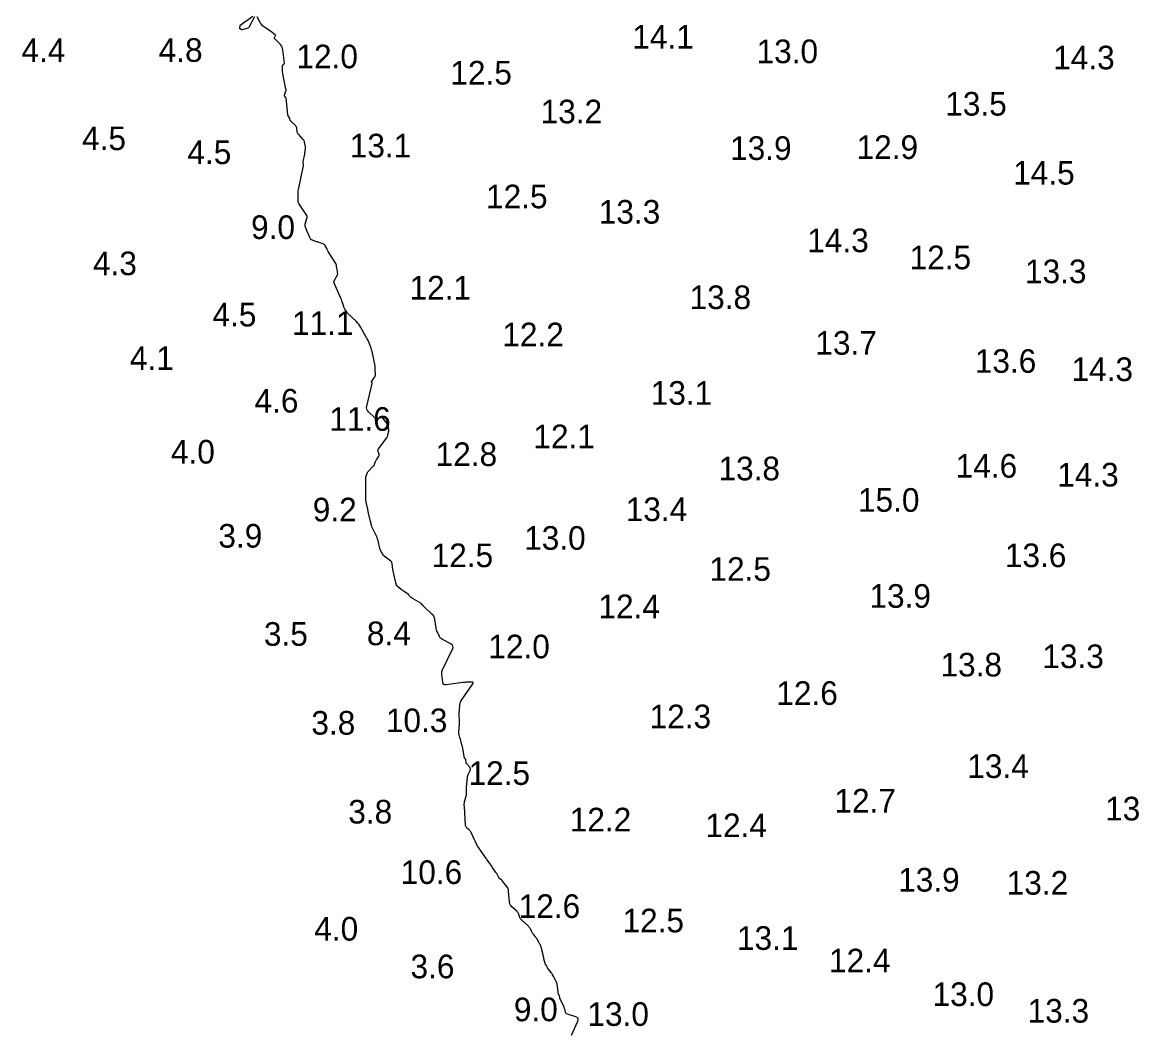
# Model space of a CAD drawing. Extents: x 815352 to 820877, y 582403 to 597439.
# Drawn here: x 820020.2 to 820255, y 592025.4 to 592238.6 of the extents above; entities that cross this region are included whole.
import ezdxf

# ---------------------------------------------------------------- set-up
doc = ezdxf.new("R2010")
doc.units = 0
doc.layers.add('V-CONT-EL12', color=7, linetype='Continuous')
doc.layers.add('V-TOPO-SOUN', color=7, linetype='Continuous')

msp = doc.modelspace()

# ---------------------------------------------------------------- linework, layer by layer
at = {"layer": 'V-CONT-EL12'}
for points in [[(820069.32, 592239.71), (820068.33, 592237.71), (820068.23, 592237.55), (820068.1, 592237.41), (820067.95, 592237.31), (820067.76, 592237.25), (820066.7, 592236.97), (820066.65, 592236.96), (820066.59, 592236.96), (820066.54, 592236.98), (820066.5, 592237.01), (820066.31, 592237.16), (820066.27, 592237.2), (820066.25, 592237.24), (820066.24, 592237.29), (820066.24, 592237.35), (820066.31, 592237.82), (820066.31, 592237.83), (820066.31, 592237.84), (820066.31, 592237.86), (820066.31, 592237.87), (820066.32, 592237.92), (820066.32, 592237.93), (820066.32, 592237.94), (820066.33, 592237.95), (820066.34, 592237.96), (820069, 592239.86)], [(820136.42, 592024.24), (820137.78, 592027.23), (820137.86, 592027.54), (820137.83, 592027.79), (820137.66, 592027.98), (820137.38, 592028.12), (820135.57, 592028.7), (820135.43, 592028.76), (820135.32, 592028.85), (820135.24, 592028.96), (820135.18, 592029.11), (820135.02, 592029.73), (820134.97, 592029.89), (820134.92, 592030.04), (820134.87, 592030.19), (820134.8, 592030.34), (820134.03, 592031.98), (820134, 592032.05), (820133.98, 592032.12), (820133.96, 592032.19), (820133.94, 592032.26), (820133.87, 592032.64), (820133.87, 592032.66), (820133.86, 592032.68), (820133.84, 592032.7), (820133.82, 592032.72), (820133.73, 592032.77), (820133.71, 592032.79), (820133.7, 592032.81), (820133.69, 592032.83), (820133.68, 592032.85), (820133.38, 592035.02), (820133.36, 592035.17), (820133.32, 592035.31), (820133.27, 592035.45), (820133.21, 592035.58), (820132.93, 592036.15), (820132.87, 592036.26), (820132.81, 592036.37), (820132.75, 592036.48), (820132.69, 592036.59), (820132.45, 592037.02), (820132.39, 592037.13), (820132.32, 592037.23), (820132.25, 592037.34), (820132.17, 592037.44), (820131.45, 592038.37), (820131.41, 592038.42), (820131.38, 592038.47), (820131.36, 592038.53), (820131.33, 592038.58), (820131.23, 592038.85), (820131.22, 592038.89), (820131.2, 592038.92), (820131.17, 592038.95), (820131.15, 592038.98), (820131.03, 592039.1), (820131, 592039.13), (820130.97, 592039.17), (820130.96, 592039.2), (820130.94, 592039.24), (820130.61, 592040.4), (820130.55, 592040.6), (820130.5, 592040.81), (820130.45, 592041.02), (820130.41, 592041.23), (820130.19, 592042.32), (820130.16, 592042.47), (820130.12, 592042.61), (820130.07, 592042.74), (820130.02, 592042.88), (820129.79, 592043.42), (820129.74, 592043.55), (820129.67, 592043.68), (820129.61, 592043.81), (820129.54, 592043.94), (820129.19, 592044.54), (820129.11, 592044.69), (820129.02, 592044.82), (820128.92, 592044.96), (820128.82, 592045.09), (820128.41, 592045.6), (820128.31, 592045.73), (820128.21, 592045.87), (820128.13, 592046.01), (820128.05, 592046.15), (820127.73, 592046.77), (820127.64, 592046.92), (820127.55, 592047.05), (820127.44, 592047.18), (820127.32, 592047.31), (820126.48, 592048.11), (820126.4, 592048.18), (820126.32, 592048.25), (820126.24, 592048.32), (820126.16, 592048.39), (820125.83, 592048.65), (820125.76, 592048.72), (820125.69, 592048.8), (820125.64, 592048.88), (820125.6, 592048.98), (820125.3, 592049.81), (820125.23, 592049.98), (820125.14, 592050.13), (820125.04, 592050.27), (820124.91, 592050.4), (820123.84, 592051.4), (820123.64, 592051.62), (820123.49, 592051.87), (820123.39, 592052.14), (820123.34, 592052.43), (820123.14, 592054.75), (820123.1, 592055.01), (820123.02, 592055.26), (820122.91, 592055.49), (820122.76, 592055.71), (820121.87, 592056.84), (820121.81, 592056.92), (820121.75, 592056.98), (820121.68, 592057.05), (820121.6, 592057.1), (820121.29, 592057.33), (820121.21, 592057.39), (820121.15, 592057.45), (820121.09, 592057.53), (820121.05, 592057.61), (820120.75, 592058.21), (820120.68, 592058.34), (820120.61, 592058.46), (820120.53, 592058.59), (820120.45, 592058.71), (820119.67, 592059.84), (820119.55, 592060.01), (820119.44, 592060.18), (820119.32, 592060.34), (820119.2, 592060.51), (820118.73, 592061.17), (820118.62, 592061.33), (820118.5, 592061.5), (820118.38, 592061.67), (820118.27, 592061.83), (820116.66, 592064.1), (820116.58, 592064.22), (820116.5, 592064.34), (820116.44, 592064.46), (820116.38, 592064.59), (820116.14, 592065.11), (820116.08, 592065.23), (820116.02, 592065.36), (820115.96, 592065.49), (820115.9, 592065.62), (820115.19, 592067.16), (820115.11, 592067.3), (820115.02, 592067.43), (820114.92, 592067.56), (820114.8, 592067.67), (820114.31, 592068.09), (820114.2, 592068.2), (820114.12, 592068.33), (820114.07, 592068.47), (820114.04, 592068.62), (820113.76, 592072.66), (820113.75, 592072.77), (820113.75, 592072.87), (820113.75, 592072.97), (820113.75, 592073.07), (820113.76, 592073.48), (820113.77, 592073.58), (820113.78, 592073.68), (820113.8, 592073.77), (820113.83, 592073.87), (820114.15, 592074.9), (820114.2, 592075.07), (820114.23, 592075.23), (820114.24, 592075.4), (820114.24, 592075.57), (820114.2, 592076.57), (820114.2, 592076.59), (820114.2, 592076.6), (820114.2, 592076.62), (820114.2, 592076.63), (820114.21, 592076.69), (820114.21, 592076.7), (820114.21, 592076.72), (820114.21, 592076.73), (820114.22, 592076.75), (820114.42, 592078.77), (820114.45, 592078.97), (820114.5, 592079.17), (820114.56, 592079.36), (820114.64, 592079.54), (820115, 592080.29), (820115.05, 592080.46), (820115.06, 592080.63), (820115.01, 592080.78), (820114.91, 592080.93), (820114.28, 592081.66), (820114.22, 592081.73), (820114.18, 592081.81), (820114.15, 592081.9), (820114.14, 592081.99), (820114.1, 592082.47), (820114.1, 592082.51), (820114.08, 592082.56), (820114.06, 592082.59), (820114.03, 592082.63), (820113.89, 592082.75), (820113.86, 592082.78), (820113.83, 592082.82), (820113.81, 592082.86), (820113.8, 592082.9), (820113.44, 592084.89), (820113.4, 592085.1), (820113.35, 592085.3), (820113.31, 592085.51), (820113.26, 592085.71), (820113.01, 592086.63), (820112.97, 592086.78), (820112.93, 592086.92), (820112.89, 592087.07), (820112.84, 592087.21), (820112.65, 592087.79), (820112.61, 592087.93), (820112.59, 592088.08), (820112.58, 592088.22), (820112.59, 592088.37), (820112.74, 592090.1), (820112.76, 592090.3), (820112.76, 592090.5), (820112.76, 592090.7), (820112.75, 592090.9), (820112.69, 592091.92), (820112.68, 592092), (820112.68, 592092.09), (820112.68, 592092.18), (820112.68, 592092.26), (820112.69, 592092.61), (820112.7, 592092.69), (820112.7, 592092.78), (820112.71, 592092.87), (820112.72, 592092.95), (820112.83, 592094.24), (820112.87, 592094.48), (820112.94, 592094.7), (820113.03, 592094.92), (820113.15, 592095.12), (820115.57, 592098.61), (820115.66, 592098.78), (820115.65, 592098.9), (820115.56, 592098.96), (820115.36, 592098.98), (820114.41, 592098.94), (820114.18, 592098.93), (820113.94, 592098.91), (820113.7, 592098.89), (820113.47, 592098.86), (820109.89, 592098.39), (820109.62, 592098.39), (820109.42, 592098.48), (820109.28, 592098.66), (820109.21, 592098.92), (820109.01, 592100.63), (820109.01, 592100.7), (820109, 592100.76), (820109, 592100.82), (820109.01, 592100.89), (820109.03, 592101.14), (820109.03, 592101.2), (820109.05, 592101.26), (820109.06, 592101.32), (820109.09, 592101.38), (820111.28, 592105.93), (820111.39, 592106.28), (820111.36, 592106.59), (820111.2, 592106.84), (820110.9, 592107.05), (820109.12, 592107.96), (820108.91, 592108.08), (820108.73, 592108.23), (820108.59, 592108.41), (820108.47, 592108.62), (820108.05, 592109.51), (820107.95, 592109.74), (820107.87, 592109.97), (820107.81, 592110.21), (820107.77, 592110.45), (820107.55, 592112.21), (820107.53, 592112.29), (820107.52, 592112.37), (820107.49, 592112.44), (820107.46, 592112.52), (820107.32, 592112.88), (820107.3, 592112.93), (820107.27, 592112.97), (820107.24, 592113.01), (820107.2, 592113.05), (820107.04, 592113.19), (820107, 592113.23), (820106.96, 592113.27), (820106.93, 592113.3), (820106.89, 592113.34), (820105.07, 592115.12), (820105.02, 592115.17), (820104.96, 592115.22), (820104.91, 592115.27), (820104.86, 592115.33), (820104.66, 592115.54), (820104.6, 592115.59), (820104.55, 592115.63), (820104.49, 592115.68), (820104.43, 592115.72), (820102.93, 592116.6), (820102.86, 592116.64), (820102.79, 592116.69), (820102.72, 592116.73), (820102.65, 592116.77), (820102.34, 592116.96), (820102.29, 592117), (820102.25, 592117.04), (820102.21, 592117.08), (820102.18, 592117.13), (820102.07, 592117.34), (820102.03, 592117.39), (820102, 592117.44), (820101.96, 592117.48), (820101.91, 592117.51), (820101.05, 592118.11), (820100.89, 592118.22), (820100.73, 592118.33), (820100.58, 592118.44), (820100.42, 592118.56), (820099.52, 592119.25), (820099.46, 592119.3), (820099.42, 592119.36), (820099.39, 592119.42), (820099.37, 592119.49), (820099.3, 592119.8), (820099.29, 592119.86), (820099.28, 592119.93), (820099.26, 592119.99), (820099.25, 592120.05), (820099.18, 592120.31), (820099.17, 592120.37), (820099.15, 592120.44), (820099.14, 592120.5), (820099.13, 592120.56), (820098.65, 592122.83), (820098.62, 592122.98), (820098.59, 592123.14), (820098.57, 592123.29), (820098.55, 592123.44), (820098.48, 592124.06), (820098.45, 592124.2), (820098.39, 592124.34), (820098.31, 592124.45), (820098.2, 592124.55), (820096.82, 592125.63), (820096.77, 592125.67), (820096.73, 592125.72), (820096.68, 592125.76), (820096.64, 592125.81), (820096.44, 592126.07), (820096.43, 592126.08), (820096.42, 592126.1), (820096.41, 592126.12), (820096.4, 592126.14), (820096.36, 592126.22), (820096.36, 592126.25), (820096.35, 592126.27), (820096.34, 592126.29), (820096.33, 592126.31), (820096.03, 592126.83), (820095.99, 592126.92), (820095.94, 592127.02), (820095.91, 592127.12), (820095.88, 592127.23), (820095.49, 592128.91), (820095.41, 592129.23), (820095.31, 592129.53), (820095.2, 592129.83), (820095.06, 592130.13), (820094.21, 592131.84), (820094.18, 592131.92), (820094.14, 592131.99), (820094.12, 592132.07), (820094.09, 592132.15), (820093.97, 592132.55), (820093.96, 592132.59), (820093.96, 592132.62), (820093.95, 592132.65), (820093.95, 592132.69), (820093.95, 592132.83), (820093.95, 592132.86), (820093.95, 592132.89), (820093.94, 592132.93), (820093.93, 592132.96), (820093.48, 592134.7), (820093.46, 592134.8), (820093.44, 592134.89), (820093.42, 592134.99), (820093.41, 592135.09), (820093.36, 592135.47), (820093.34, 592135.57), (820093.33, 592135.67), (820093.3, 592135.76), (820093.28, 592135.85), (820093.03, 592136.75), (820092.98, 592136.93), (820092.95, 592137.11), (820092.93, 592137.29), (820092.92, 592137.48), (820092.9, 592139.1), (820092.89, 592139.43), (820092.89, 592139.75), (820092.89, 592140.08), (820092.89, 592140.4), (820092.91, 592142.1), (820092.92, 592142.23), (820092.94, 592142.36), (820092.97, 592142.48), (820093, 592142.61), (820093.17, 592143.1), (820093.22, 592143.22), (820093.28, 592143.33), (820093.35, 592143.43), (820093.44, 592143.53), (820094.49, 592144.62), (820094.58, 592144.72), (820094.66, 592144.84), (820094.72, 592144.96), (820094.78, 592145.09), (820094.97, 592145.63), (820095.02, 592145.77), (820095.08, 592145.89), (820095.15, 592146.01), (820095.23, 592146.13), (820095.63, 592146.64), (820095.7, 592146.77), (820095.74, 592146.9), (820095.75, 592147.04), (820095.71, 592147.18), (820095.5, 592147.78), (820095.47, 592147.93), (820095.47, 592148.07), (820095.51, 592148.2), (820095.59, 592148.33), (820097.36, 592150.67), (820097.44, 592150.79), (820097.51, 592150.92), (820097.56, 592151.05), (820097.59, 592151.2), (820097.72, 592151.84), (820097.74, 592151.95), (820097.75, 592152.06), (820097.75, 592152.18), (820097.75, 592152.29), (820097.73, 592152.76), (820097.72, 592152.86), (820097.69, 592152.96), (820097.66, 592153.06), (820097.62, 592153.16), (820097.44, 592153.54), (820097.39, 592153.63), (820097.34, 592153.72), (820097.28, 592153.81), (820097.22, 592153.89), (820096.55, 592154.71), (820096.43, 592154.82), (820096.31, 592154.89), (820096.17, 592154.91), (820096.01, 592154.89), (820095.37, 592154.73), (820095.21, 592154.71), (820095.06, 592154.73), (820094.93, 592154.78), (820094.8, 592154.88), (820093.47, 592156.14), (820093.25, 592156.4), (820093.11, 592156.69), (820093.07, 592157), (820093.11, 592157.34), (820094.27, 592162.15), (820094.27, 592162.18), (820094.27, 592162.21), (820094.25, 592162.24), (820094.23, 592162.26), (820094.13, 592162.35), (820094.11, 592162.38), (820094.1, 592162.4), (820094.1, 592162.43), (820094.12, 592162.46), (820094.78, 592163.44), (820094.86, 592163.59), (820094.92, 592163.75), (820094.95, 592163.92), (820094.95, 592164.09), (820094.87, 592165.02), (820094.87, 592165.08), (820094.87, 592165.15), (820094.87, 592165.22), (820094.87, 592165.28), (820094.88, 592165.55), (820094.88, 592165.61), (820094.88, 592165.68), (820094.87, 592165.74), (820094.86, 592165.81), (820094.29, 592168.6), (820094.24, 592168.85), (820094.17, 592169.11), (820094.1, 592169.36), (820094.02, 592169.6), (820093.56, 592170.9), (820093.52, 592170.99), (820093.48, 592171.09), (820093.44, 592171.18), (820093.38, 592171.26), (820093.17, 592171.61), (820093.11, 592171.7), (820093.06, 592171.79), (820093.01, 592171.87), (820092.96, 592171.96), (820091.89, 592173.99), (820091.68, 592174.34), (820091.45, 592174.68), (820091.18, 592174.99), (820090.89, 592175.29), (820089.18, 592176.9), (820089.07, 592177.01), (820088.98, 592177.12), (820088.89, 592177.24), (820088.8, 592177.36), (820088.49, 592177.88), (820088.41, 592178.01), (820088.35, 592178.14), (820088.29, 592178.28), (820088.24, 592178.42), (820087.83, 592179.65), (820087.75, 592179.91), (820087.65, 592180.15), (820087.55, 592180.4), (820087.44, 592180.64), (820086.25, 592183.19), (820086.18, 592183.4), (820086.16, 592183.61), (820086.19, 592183.81), (820086.28, 592184.01), (820086.91, 592185.11), (820086.94, 592185.17), (820086.96, 592185.23), (820086.97, 592185.29), (820086.97, 592185.35), (820086.95, 592185.6), (820086.95, 592185.66), (820086.94, 592185.73), (820086.93, 592185.79), (820086.92, 592185.85), (820086.74, 592186.94), (820086.69, 592187.14), (820086.63, 592187.34), (820086.55, 592187.52), (820086.45, 592187.7), (820084.96, 592190.06), (820084.87, 592190.21), (820084.79, 592190.36), (820084.71, 592190.51), (820084.63, 592190.67), (820084.33, 592191.29), (820084.24, 592191.44), (820084.13, 592191.55), (820084, 592191.64), (820083.84, 592191.71), (820083.01, 592191.96), (820082.83, 592192.01), (820082.66, 592192.07), (820082.48, 592192.12), (820082.31, 592192.19), (820081.43, 592192.51), (820081.36, 592192.54), (820081.3, 592192.59), (820081.25, 592192.65), (820081.21, 592192.72), (820081.08, 592193.02), (820081.05, 592193.1), (820081.01, 592193.17), (820080.98, 592193.25), (820080.94, 592193.32), (820080.8, 592193.64), (820080.77, 592193.72), (820080.73, 592193.8), (820080.7, 592193.87), (820080.67, 592193.95), (820080.18, 592195.2), (820080.11, 592195.43), (820080.08, 592195.65), (820080.09, 592195.88), (820080.14, 592196.11), (820080.43, 592197.02), (820080.47, 592197.25), (820080.47, 592197.46), (820080.41, 592197.67), (820080.3, 592197.88), (820078.88, 592199.97), (820078.73, 592200.23), (820078.63, 592200.5), (820078.57, 592200.78), (820078.56, 592201.08), (820078.58, 592202.29), (820078.6, 592202.6), (820078.63, 592202.9), (820078.67, 592203.2), (820078.73, 592203.49), (820079.73, 592208.23), (820079.74, 592208.3), (820079.75, 592208.37), (820079.75, 592208.44), (820079.74, 592208.51), (820079.68, 592208.79), (820079.67, 592208.86), (820079.67, 592208.93), (820079.67, 592209), (820079.68, 592209.07), (820079.98, 592210.66), (820080.01, 592210.81), (820080.03, 592210.97), (820080.05, 592211.12), (820080.07, 592211.27), (820080.13, 592211.89), (820080.14, 592212.04), (820080.14, 592212.19), (820080.13, 592212.35), (820080.1, 592212.5), (820079.96, 592213.17), (820079.91, 592213.33), (820079.85, 592213.47), (820079.77, 592213.61), (820079.66, 592213.74), (820078.64, 592214.88), (820078.54, 592215.01), (820078.47, 592215.15), (820078.41, 592215.3), (820078.38, 592215.46), (820078.31, 592216.12), (820078.27, 592216.28), (820078.22, 592216.43), (820078.13, 592216.56), (820078.03, 592216.68), (820077.03, 592217.65), (820076.99, 592217.69), (820076.96, 592217.74), (820076.94, 592217.79), (820076.93, 592217.84), (820076.86, 592218.13), (820076.86, 592218.15), (820076.85, 592218.17), (820076.84, 592218.19), (820076.83, 592218.21), (820076.79, 592218.28), (820076.78, 592218.29), (820076.77, 592218.31), (820076.76, 592218.33), (820076.75, 592218.34), (820076.51, 592218.75), (820076.47, 592218.83), (820076.44, 592218.91), (820076.42, 592218.99), (820076.4, 592219.07), (820076.04, 592222.48), (820076.03, 592222.54), (820076.01, 592222.6), (820075.98, 592222.65), (820075.94, 592222.71), (820075.78, 592222.91), (820075.74, 592222.96), (820075.72, 592223.01), (820075.72, 592223.07), (820075.73, 592223.13), (820076.01, 592224.05), (820076.02, 592224.07), (820076.03, 592224.1), (820076.03, 592224.13), (820076.03, 592224.15), (820076.03, 592224.26), (820076.03, 592224.29), (820076.03, 592224.32), (820076.03, 592224.34), (820076.02, 592224.37), (820075.31, 592228.04), (820075.29, 592228.19), (820075.27, 592228.33), (820075.26, 592228.47), (820075.26, 592228.62), (820075.26, 592229.36), (820075.27, 592229.42), (820075.29, 592229.48), (820075.32, 592229.52), (820075.37, 592229.56), (820075.58, 592229.71), (820075.62, 592229.75), (820075.65, 592229.8), (820075.67, 592229.85), (820075.67, 592229.91), (820075.36, 592232.71), (820075.3, 592233.02), (820075.19, 592233.31), (820075.04, 592233.58), (820074.84, 592233.82), (820073.62, 592235.1), (820073.57, 592235.16), (820073.55, 592235.22), (820073.56, 592235.29), (820073.59, 592235.36), (820073.76, 592235.64), (820073.79, 592235.71), (820073.79, 592235.77), (820073.77, 592235.83), (820073.72, 592235.89), (820072.73, 592236.67), (820072.71, 592236.69), (820072.68, 592236.71), (820072.66, 592236.73), (820072.63, 592236.75), (820072.52, 592236.81), (820072.49, 592236.82), (820072.47, 592236.84), (820072.44, 592236.86), (820072.42, 592236.88), (820071.26, 592237.68), (820071.07, 592237.83), (820070.9, 592238), (820070.75, 592238.19), (820070.62, 592238.39), (820069.92, 592239.72)]]:
    msp.add_lwpolyline(points, dxfattribs=at)

# ---------------------------------------------------------------- texts
at = {"layer": 'V-TOPO-SOUN'}
for s, p in [('14.1 ', (820149.3, 592232.99)), ('4.4', (820020.04, 592230.13)), ('4.8', (820049.08, 592230.18)), ('12.0 ', (820078.23, 592228.82)), ('13.0 ', (820175.6, 592229.9)), ('14.3 ', (820238.37, 592228.59)), ('12.5 ', (820110.81, 592225.38)), ('13.5 ', (820215.53, 592218.81)), ('13.2 ', (820129.9, 592217.17)), ('4.5', (820032.87, 592211.5)), ('13.1 ', (820089.52, 592209.96)), ('13.9 ', (820170, 592209.43)), ('12.9 ', (820196.77, 592209.63)), ('4.5', (820055.15, 592208.55)), ('14.5 ', (820229.9, 592204.21)), ('12.5 ', (820118.36, 592199.2)), ('13.3 ', (820142.21, 592195.95)), ('9.0', (820068.63, 592192.7)), ('14.3 ', (820186.33, 592189.91)), ('12.5 ', (820207.99, 592186.3)), ('4.3', (820035.17, 592185.05)), ('13.3 ', (820232.4, 592183.35)), ('12.1 ', (820102.16, 592179.9)), ('13.8 ', (820161.43, 592177.87)), ('4.5', (820060.46, 592174.2)), ('11.1 ', (820077.29, 592172.39)), ('12.2 ', (820121.8, 592170)), ('13.7 ', (820188.04, 592168.22)), ('4.1', (820042.98, 592165.01)), ('13.6 ', (820221.78, 592164.39)), ('14.3 ', (820242.24, 592162.65)), ('13.1 ', (820153.21, 592157.63)), ('4.6', (820069.36, 592155.99)), ('11.6 ', (820085.17, 592152.12)), ('12.1 ', (820128.37, 592148.44)), ('4.0', (820051.67, 592145.19)), ('12.8 ', (820107.69, 592144.67)), ('13.8 ', (820167.54, 592141.65)), ('14.6 ', (820217.74, 592142.21)), ('14.3 ', (820239.22, 592140.34)), ('15.0 ', (820197.06, 592134.99)), ('9.2', (820081.69, 592132.96)), ('13.4 ', (820147.92, 592133.02)), ('3.9', (820061.71, 592127.41)), ('13.0 ', (820126.42, 592126.95)), ('12.5 ', (820106.84, 592123.28)), ('13.6 ', (820228.14, 592123.28)), ('12.5 ', (820165.63, 592120.39)), ('13.9 ', (820199.49, 592114.68)), ('12.4 ', (820142.14, 592112.48)), ('3.5', (820071.35, 592106.64)), ('8.4', (820093.14, 592106.77)), ('12.0 ', (820118.84, 592103.99)), ('13.3 ', (820236.07, 592101.92)), ('13.8 ', (820214.52, 592100.15)), ('12.6 ', (820179.78, 592094.14)), ('3.8', (820081.39, 592087.84)), ('10.3 ', (820097.16, 592088.37)), ('12.3 ', (820152.97, 592089.19)), ('13.4 ', (820220.19, 592078.66)), ('12.5 ', (820114.65, 592077.21)), ('12.7 ', (820192.08, 592071.37)), ('3.8', (820089.2, 592069.04)), ('13.3 ', (820249.36, 592069.7)), ('12.2 ', (820136.07, 592067.37)), ('12.4 ', (820164.78, 592066.16)), ('10.6 ', (820100.29, 592056.25)), ('13.9 ', (820205.56, 592054.64)), ('13.2 ', (820228.53, 592053.99)), ('12.6 ', (820125.26, 592049.06)), ('12.5 ', (820147.23, 592046.01)), ('4.0', (820082.01, 592044.27)), ('13.1 ', (820171.45, 592042.31)), ('3.6', (820102.37, 592036.3)), ('12.4 ', (820190.93, 592037.55)), ('13.0 ', (820212.84, 592030.43)), ('9.0', (820124.24, 592027.21)), ('13.0 ', (820139.81, 592026.23)), ('13.3 ', (820232.96, 592026.92))]:
    msp.add_text(s, height=5, dxfattribs=at).set_placement(p)

doc.saveas('drawing.dxf')
